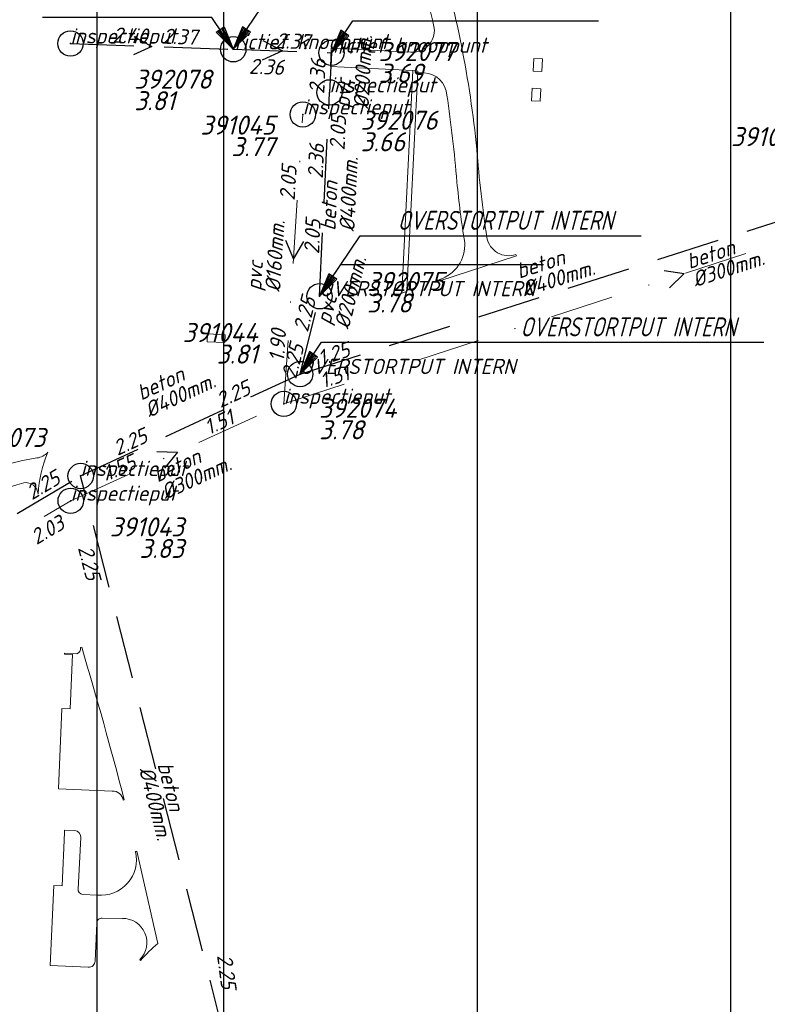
# Model space of a CAD drawing. Extents: x 148869 to 161638, y 453607 to 469810.
# Tile 349 of 656: x 155602 to 155661, y 461860 to 461938. Entities that reach past the tile are written whole.
import ezdxf
from ezdxf.enums import TextEntityAlignment as Align

# ---------------------------------------------------------------- set-up
doc = ezdxf.new("R2010")
doc.units = 0
doc.header["$PDMODE"] = 32
doc.header["$PDSIZE"] = 2
doc.linetypes.add('RI-HWA', pattern=[7.4, 5, -2.4])
doc.linetypes.add('RI-VWA', pattern=[11, 5, -3, 0, -3])
doc.layers.get('0').update_dxf_attribs({"linetype": 'CONTINUOUS'})
doc.layers.get('DEFPOINTS').update_dxf_attribs({"linetype": 'CONTINUOUS'})
for name, color, linetype in [('2022 hatch', 10, 'CONTINUOUS'), ('2024 hatch', 160, 'CONTINUOUS'), ('B-OI-AANPIJLING', 1, 'CONTINUOUS'), ('B-OI-AANPIJLING-niet meenemen', 252, 'CONTINUOUS'), ('B-OI-RI-BIJZONDERDERHEDEN-T18-niet meenemen', 252, 'CONTINUOUS'), ('B-OI-RI-BOB-T18-niet meenemen', 252, 'CONTINUOUS'), ('B-OI-RI-DIAMETER-T18-niet meenemen', 252, 'CONTINUOUS'), ('B-OI-RI-HWA-PUTDEKSELHOOGTE-T25-niet meenemen', 252, 'CONTINUOUS'), ('B-OI-RI-HWA-PUTNUMMER-T25-niet meenemen', 252, 'CONTINUOUS'), ('B-OI-RI-HWA_TRANSPORTLEIDING-G-niet meenemen', 252, 'RI-HWA'), ('B-OI-RI-MATERIAAL-T18-niet meenemen', 252, 'CONTINUOUS'), ('B-OI-RI-STROOMRICHTING-S-niet meenemen', 252, 'CONTINUOUS'), ('B-OI-RI-VWA_PUTDEKSELHOOGTE-T25-niet meenemen', 252, 'CONTINUOUS'), ('gs dwa', 252, 'CONTINUOUS'), ('gs rwa', 252, 'CONTINUOUS')]:
    doc.layers.add(name, color=color, linetype=linetype)
for name, color, linetype, lineweight in [('B-OI-RI-VWA_TRANSPORTLEIDING-G-niet meenemen', 252, 'RI-VWA', 18), ('B-RO-VH-VERHARDING_BEDRIJFSVLOERPLAAT-GV', 251, 'CONTINUOUS', 18), ('B-RO-VH-VERHARDING_STRAATBAKSTEEN-GV', 251, 'CONTINUOUS', 18)]:
    doc.layers.add(name, color=color, linetype=linetype, lineweight=lineweight)
doc.styles.add('iso15', font='ISO.shx', dxfattribs={"oblique": 15})
doc.styles.add('NLCS-ISO-M500-T18_CURSIEF', font='NLCS-ISO.ttf', dxfattribs={"oblique": 15, "height": 0.9})
doc.styles.add('NLCS-ISO-M750_CURSIEF', font='NLCS-ISO.ttf', dxfattribs={"oblique": 15})

# ---------------------------------------------------------------- blocks, each defined once
blk = doc.blocks.new('ACMAP_ANN_TEMPLATE_type knoop')
at = {"layer": 'DEFPOINTS', "style": 'NLCS-ISO-M500-T18_CURSIEF', "oblique": 15}
blk.add_attdef('type_knoop', (0, 0), '', height=1.2, dxfattribs=at)
blk = doc.blocks.new('ACMAP_ANN_TEMPLATE_diam')
at = {"color": 0, "linetype": 'ByBlock', "style": 'iso15', "oblique": 15}
blk.add_attdef('diam', (0.5, -1.3), '', height=1.2, dxfattribs=at)
blk = doc.blocks.new('ACMAP_ANN_TEMPLATE_mat')
at = {"color": 0, "linetype": 'ByBlock', "style": 'iso15', "oblique": 15}
blk.add_attdef('mat', (0.5, 0.2), '', height=1.2, dxfattribs=at)
blk = doc.blocks.new('ACMAP_ANN_TEMPLATE_nap-l')
at = {"color": 0, "linetype": 'ByBlock', "style": 'iso15', "oblique": 15}
blk.add_attdef('nap-l', (3.3, 0.2), '', height=1.2, dxfattribs=at)
blk = doc.blocks.new('ACMAP_ANN_TEMPLATE_nap-r')
at = {"color": 0, "linetype": 'ByBlock', "style": 'iso15', "oblique": 15}
blk.add_attdef('nap-r', text='', height=1.2, dxfattribs=at).set_placement((-4.1, 0.2), align=Align.RIGHT)
blk = doc.blocks.new('ACMAP_ANN_TEMPLATE_puth-dwa')
at = {"color": 0, "linetype": 'ByBlock', "style": 'iso15', "oblique": 15}
blk.add_attdef('puth-dwa', text='', height=1.5, dxfattribs=at).set_placement((2.7, 1), align=Align.RIGHT)
blk = doc.blocks.new('ACMAP_ANN_TEMPLATE_putnr-dwa')
at = {"color": 0, "linetype": 'ByBlock', "style": 'iso15', "oblique": 15}
blk.add_attdef('putnr-dwa', text='', height=1.5, dxfattribs=at).set_placement((2.7, 2.7), align=Align.RIGHT)
blk = doc.blocks.new('ACMAP_ANN_TEMPLATE_puth-rwa')
at = {"color": 0, "linetype": 'ByBlock', "style": 'iso15', "oblique": 15}
blk.add_attdef('puth-rwa', (-2.7, -4.4), '', height=1.5, dxfattribs=at)
blk = doc.blocks.new('ACMAP_ANN_TEMPLATE_putnr-rwa')
at = {"color": 0, "linetype": 'ByBlock', "style": 'iso15', "oblique": 15}
blk.add_attdef('putnr-rwa', (-2.7, -2.7), '', height=1.5, dxfattribs=at)

msp = doc.modelspace()

# ---------------------------------------------------------------- hatches: boundary and pattern name
at = {"layer": '2022 hatch'}
h = msp.add_hatch(dxfattribs=at)
h.set_pattern_fill('ANSI31', color=256, scale=19.992, angle=45)
h.set_pattern_definition([(90, (0, 0), (-19.992, 0), [])])
h.paths.add_polyline_path([(155957.388, 462199.724), (155824.598, 462339.47), (155809.402, 462364.77), (155712.061, 462492.349), (155741.324, 462534.936), (155724.447, 462653.497), (155647.562, 462844.836), (155571.032, 462835.784), (155539.498, 462940.928), (155214.406, 462860.043), (154975.035, 462800.215), (154771.747, 462639.509), (154795.059, 462617.836), (154687.68, 462525.32), (154739.275, 462359.608), (154777.217, 462294.152), (154815.258, 462238.263), (154900.318, 462169.47), (154928.549, 462144.027), (154992.389, 461993.67), (155064.085, 461959.845), (155069.754, 461944.783), (155080.623, 461929.02), (155099.543, 461841.435), (155124.54, 461788.653), (155176.213, 461747.526), (155253.101, 461670.144), (155301.179, 461625.416), (155386.96, 461536.3), (155426.743, 461562.755), (155670.404, 461472.539), (155778.97, 461514.91), (155823.821, 461578.908), (155914.942, 461739.532), (155884.36, 461781.396), (155900.671, 461812.327), (155940.194, 461941.246), (155946.895, 461971.718), (155993.497, 462030.178), (155993.118, 462149.221)])
at = {"layer": '2024 hatch'}
h = msp.add_hatch(dxfattribs=at)
h.set_pattern_fill('ANSI31', color=256, scale=29.988, angle=45)
h.set_pattern_definition([(90, (0, 0), (-29.988, 0), [])])
h.paths.add_polyline_path([(154831.694, 462220.786), (155444.64, 461906.596), (155731.699, 461985.627), (155857.303, 461818.438), (156014.781, 461601.834), (156060.402, 461536.419), (156081.902, 461465.462), (156157.242, 461082.374), (155797.145, 460855.732), (155567.09, 461168.914), (155534.07, 461230.342), (155509.317, 461273.713), (155475.227, 461315.96), (155413.292, 461389.046)])

# ---------------------------------------------------------------- linework, layer by layer
at = {"layer": 'B-OI-AANPIJLING', "color": 251, "flags": 128}
for points in [[(155618.49, 461935.713), (155617.127, 461937.056), (155617.762, 461937.483), (155618.49, 461935.713), (155617.657, 461937.412), (155617.551, 461937.341), (155618.49, 461935.713), (155617.339, 461937.199), (155617.233, 461937.128), (155618.49, 461935.713), (155616.806, 461938.221), (155603.446, 461938.221)], [(155626.229, 461935.44), (155627.592, 461936.783), (155626.957, 461937.21), (155626.229, 461935.44), (155627.062, 461937.139), (155627.168, 461937.068), (155626.229, 461935.44), (155627.38, 461936.926), (155627.486, 461936.855), (155626.229, 461935.44), (155627.913, 461937.948), (155641.273, 461937.948)], [(155625.292, 461916.239), (155626.655, 461917.582), (155626.02, 461918.009), (155625.292, 461916.239), (155626.125, 461917.938), (155626.231, 461917.867), (155625.292, 461916.239), (155626.443, 461917.725), (155626.549, 461917.654), (155625.292, 461916.239), (155626.976, 461918.747), (155642.959, 461918.747)], [(155623.759, 461910.106), (155625.122, 461911.449), (155624.487, 461911.876), (155623.759, 461910.106), (155624.592, 461911.805), (155624.698, 461911.734), (155623.759, 461910.106), (155624.91, 461911.592), (155625.016, 461911.521), (155623.759, 461910.106), (155625.443, 461912.614), (155641.503, 461912.614)]]:
    msp.add_lwpolyline(points, dxfattribs=at)
at = {"layer": 'B-OI-AANPIJLING-niet meenemen', "flags": 128}
for points in [[(155618.49, 461935.713), (155619.853, 461937.056), (155619.218, 461937.483), (155618.49, 461935.713), (155619.323, 461937.412), (155619.429, 461937.341), (155618.49, 461935.713), (155619.641, 461937.199), (155619.747, 461937.128), (155618.49, 461935.713), (155622.894, 461942.273), (155642.112, 461942.273)], [(155626.229, 461935.44), (155627.592, 461936.783), (155626.957, 461937.21), (155626.229, 461935.44), (155627.062, 461937.139), (155627.168, 461937.068), (155626.229, 461935.44), (155627.38, 461936.926), (155627.486, 461936.855), (155626.229, 461935.44), (155627.913, 461937.948), (155647.275, 461937.948)], [(155625.292, 461916.239), (155626.655, 461917.582), (155626.02, 461918.009), (155625.292, 461916.239), (155626.125, 461917.938), (155626.231, 461917.867), (155625.292, 461916.239), (155626.443, 461917.725), (155626.549, 461917.654), (155625.292, 461916.239), (155628.497, 461921.012), (155650.638, 461921.012)], [(155623.759, 461910.106), (155625.122, 461911.449), (155624.487, 461911.876), (155623.759, 461910.106), (155624.592, 461911.805), (155624.698, 461911.734), (155623.759, 461910.106), (155624.91, 461911.592), (155625.016, 461911.521), (155623.759, 461910.106), (155625.443, 461912.614), (155660.32, 461912.614)]]:
    msp.add_lwpolyline(points, dxfattribs=at)
at = {"layer": 'B-OI-RI-HWA_TRANSPORTLEIDING-G-niet meenemen'}
for p, q in [((155605.655, 461936.165), (155618.49, 461935.713)), ((155618.49, 461935.713), (155626.229, 461935.44)), ((155626.229, 461935.44), (155626.076, 461932.313)), ((155625.292, 461916.239), (155626.076, 461932.313)), ((155623.759, 461910.106), (155669.147, 461924.63)), ((155623.759, 461910.106), (155625.292, 461916.239)), ((155606.455, 461902.072), (155623.759, 461910.106)), ((155576, 461884), (155606.455, 461902.072)), ((155617.901, 461857.479), (155606.455, 461902.072))]:
    msp.add_line(p, q, dxfattribs=at)
at = {"layer": 'B-OI-RI-STROOMRICHTING-S-niet meenemen'}
for points in [[(155610.66, 461936.71), (155612.07, 461935.94), (155610.61, 461935.27)], [(155620.83, 461936.41), (155622.36, 461935.58), (155620.77, 461934.85)], [(155622.6, 461920.65), (155623.23, 461919.16), (155624.04, 461920.55)], [(155652.45, 461918.27), (155654.04, 461918.03), (155652.89, 461916.9)], [(155612.47, 461904), (155614.08, 461903.94), (155613.06, 461902.69)]]:
    msp.add_lwpolyline(points, dxfattribs=at)
at = {"layer": 'B-OI-RI-VWA_TRANSPORTLEIDING-G-niet meenemen'}
for p, q in [((155622.478, 461907.758), (155623.972, 461930.571)), ((155622.478, 461907.758), (155685.6, 461928.3)), ((155605.672, 461900.116), (155622.478, 461907.758)), ((155574.87, 461882.03), (155605.672, 461900.116))]:
    msp.add_line(p, q, dxfattribs=at)
at = {"layer": 'B-RO-VH-VERHARDING_BEDRIJFSVLOERPLAAT-GV', "flags": 128}
for points in [[(155642.809, 461933.959), (155642.857, 461934.946), (155642.174, 461934.979), (155642.13, 461933.992)], [(155633.04, 461933.896), (155633.05, 461933.996), (155632.652, 461934.033), (155631.768, 461916.489), (155632.206, 461916.636), (155632.175, 461916.732)], [(155642.696, 461931.607), (155642.744, 461932.599), (155642.057, 461932.632), (155642.014, 461931.64)], [(155616.421, 461912.657), (155617.815, 461912.588), (155617.845, 461913.207), (155616.452, 461913.277)]]:
    msp.add_lwpolyline(points, close=True, dxfattribs=at)
at = {"layer": 'B-RO-VH-VERHARDING_STRAATBAKSTEEN-GV'}
for points in [[(155631.489, 461947.64, -0.022791), (155634.335, 461937.371)], [(155637.69, 461927.811, 0.048579), (155634.465, 461944.054)], [(155634.335, 461937.371, -0.46281), (155632.491, 461935.477)], [(155633.532, 461933.865, -0.370161), (155635.332, 461932.099)], [(155635.332, 461932.099, -0.015618), (155636.123, 461925.258)], [(155638.489, 461920.858, -0.01884), (155637.69, 461927.811)], [(155636.123, 461925.258, 0.017187), (155636.733, 461920.483)], [(155636.733, 461920.483, -0.345559), (155634.751, 461917.56)], [(155640.774, 461919.535, -0.461738), (155638.489, 461920.858)], [(155603, 461903.494, 0.06704), (155596.56, 461901.542)], [(155603.871, 461903.946, -0.183682), (155603, 461903.494)], [(155603.101, 461900.651, -0.087385), (155603.871, 461903.946)], [(155593.754, 461897.973, -0.068937), (155601.968, 461901.533)], [(155601.968, 461901.533, -0.443162), (155603.101, 461900.651)], [(155606.448, 461888.549, -0.364806), (155606.154, 461888.056)], [(155609.89, 461876.539, 0.009301), (155606.538, 461888.576)], [(155608.941, 461877.231, -0.389078), (155609.805, 461876.517)], [(155606.463, 461873.565, 0.371533), (155606.001, 461874.131)], [(155610.785, 461872.468, -0.513866), (155607.757, 461869.033)], [(155606.618, 461869.089, -0.394809), (155606.246, 461869.53)], [(155607.723, 461866.814, -0.418188), (155608.141, 461867.221)], [(155609.744, 461867.197, -0.673712), (155611.113, 461863.951)], [(155611.186, 461863.888, -0.044), (155612.542, 461865.214)], [(155607.057, 461863.359, 0.449711), (155607.595, 461863.835)]]:
    msp.add_lwpolyline(points, format="xyb", dxfattribs=at)
at = {"layer": 'B-RO-VH-VERHARDING_STRAATBAKSTEEN-GV', "flags": 128}
for points in [[(155632.491, 461935.477), (155626.211, 461935.805), (155626.146, 461934.362), (155627.224, 461934.3), (155632.652, 461934.033), (155633.05, 461933.996), (155633.04, 461933.896), (155633.532, 461933.865)], [(155634.751, 461917.56), (155634.785, 461917.455), (155640.807, 461919.435), (155640.774, 461919.535)], [(155606.154, 461888.056), (155605.185, 461888.098), (155605.182, 461888.038), (155605.819, 461888.009), (155605.625, 461883.712), (155604.984, 461883.741), (155604.699, 461877.419)], [(155606.538, 461888.576), (155606.448, 461888.549)], [(155604.699, 461877.419), (155608.941, 461877.231)], [(155609.805, 461876.517), (155609.89, 461876.539)], [(155606.001, 461874.131), (155605.182, 461874.166), (155605.174, 461873.977), (155604.985, 461869.773), (155604.348, 461869.802), (155604.063, 461863.473), (155607.057, 461863.359)], [(155606.246, 461869.53), (155606.463, 461873.565)], [(155612.542, 461865.214), (155610.874, 461872.489), (155610.785, 461872.468)], [(155607.757, 461869.033), (155606.618, 461869.089)], [(155608.141, 461867.221), (155609.744, 461867.197)], [(155607.595, 461863.835), (155607.723, 461866.814)], [(155611.113, 461863.951), (155611.186, 461863.888)]]:
    msp.add_lwpolyline(points, dxfattribs=at)
at = {"layer": 'gs dwa'}
for p in [(155623.972, 461930.571), (155622.478, 461907.758), (155605.672, 461900.116)]:
    msp.add_point(p, dxfattribs=at)
at = {"layer": 'gs rwa'}
for p in [(155605.655, 461936.165), (155618.49, 461935.713), (155626.229, 461935.44), (155626.076, 461932.313), (155625.292, 461916.239), (155623.759, 461910.106), (155606.455, 461902.072)]:
    msp.add_point(p, dxfattribs=at)

# ---------------------------------------------------------------- block references
at = {"layer": 'B-OI-RI-BOB-T18-niet meenemen'}
ref = msp.add_blockref('ACMAP_ANN_TEMPLATE_nap-l', (155605.655, 461936.165), dxfattribs=dict(at, rotation=357.9830935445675))
ref.add_attrib('nap-l', '2.40', (155608.96, 461936.249), dxfattribs={"layer": '0', "color": 0, "linetype": 'ByBlock', "height": 1.2, "rotation": 357.98309, "style": 'NLCS-ISO-M750_CURSIEF', "oblique": 15})
ref = msp.add_blockref('ACMAP_ANN_TEMPLATE_nap-r', (155619.716, 461935.713), dxfattribs=dict(at, rotation=357.9830935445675))
ref.add_attrib('nap-r', '2.37', dxfattribs={"layer": '0', "color": 0, "linetype": 'ByBlock', "height": 1.2, "rotation": 357.98309, "style": 'NLCS-ISO-M750_CURSIEF', "oblique": 15}).set_placement((155615.626, 461936.057), align=Align.RIGHT)
ref = msp.add_blockref('ACMAP_ANN_TEMPLATE_nap-l', (155618.49, 461935.713), dxfattribs=dict(at, rotation=357.9796789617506))
ref.add_attrib('nap-l', '2.37', (155621.795, 461935.797), dxfattribs={"layer": '0', "color": 0, "linetype": 'ByBlock', "height": 1.2, "rotation": 357.97968, "style": 'NLCS-ISO-M750_CURSIEF', "oblique": 15})
ref = msp.add_blockref('ACMAP_ANN_TEMPLATE_nap-l', (155625.697, 461928.864), dxfattribs=dict(at, rotation=87.19882674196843))
ref.add_attrib('nap-l', '2.36', (155625.659, 461932.169), dxfattribs={"layer": '0', "color": 0, "linetype": 'ByBlock', "height": 1.2, "rotation": 87.19883, "style": 'NLCS-ISO-M750_CURSIEF', "oblique": 15})
ref = msp.add_blockref('ACMAP_ANN_TEMPLATE_nap-r', (155626.55, 461933.34), dxfattribs=dict(at, rotation=357.9796789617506))
ref.add_attrib('nap-r', '2.36', dxfattribs={"layer": '0', "color": 0, "linetype": 'ByBlock', "height": 1.2, "rotation": 357.97968, "style": 'NLCS-ISO-M750_CURSIEF', "oblique": 15}).set_placement((155622.46, 461933.684), align=Align.RIGHT)
ref = msp.add_blockref('ACMAP_ANN_TEMPLATE_nap-r', (155627.794, 461934.542), dxfattribs=dict(at, rotation=87.20764456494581))
ref.add_attrib('nap-r', '2.05', dxfattribs={"layer": '0', "color": 0, "linetype": 'ByBlock', "height": 1.2, "rotation": 87.20764, "style": 'NLCS-ISO-M750_CURSIEF', "oblique": 15}).set_placement((155627.395, 461930.456), align=Align.RIGHT)
ref = msp.add_blockref('ACMAP_ANN_TEMPLATE_nap-r', (155626.076, 461932.313), dxfattribs=dict(at, rotation=87.19882674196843))
ref.add_attrib('nap-r', '2.36', dxfattribs={"layer": '0', "color": 0, "linetype": 'ByBlock', "height": 1.2, "rotation": 87.19883, "style": 'NLCS-ISO-M750_CURSIEF', "oblique": 15}).set_placement((155625.676, 461928.228), align=Align.RIGHT)
ref = msp.add_blockref('ACMAP_ANN_TEMPLATE_nap-r', (155623.972, 461930.571), dxfattribs=dict(at, rotation=86.25310854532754))
ref.add_attrib('nap-r', '2.05', dxfattribs={"layer": '0', "color": 0, "linetype": 'ByBlock', "height": 1.2, "rotation": 86.25311, "style": 'NLCS-ISO-M750_CURSIEF', "oblique": 15}).set_placement((155623.504, 461926.493), align=Align.RIGHT)
ref = msp.add_blockref('ACMAP_ANN_TEMPLATE_nap-l', (155625.292, 461916.239), dxfattribs=dict(at, rotation=87.20764456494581))
ref.add_attrib('nap-l', '2.05', (155625.253, 461919.545), dxfattribs={"layer": '0', "color": 0, "linetype": 'ByBlock', "height": 1.2, "rotation": 87.20764, "style": 'NLCS-ISO-M750_CURSIEF', "oblique": 15})
ref = msp.add_blockref('ACMAP_ANN_TEMPLATE_nap-l', (155623.759, 461910.106), dxfattribs=dict(at, rotation=75.96595472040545))
ref.add_attrib('nap-l', '2.25', (155624.365, 461913.356), dxfattribs={"layer": '0', "color": 0, "linetype": 'ByBlock', "height": 1.2, "rotation": 75.96595, "style": 'NLCS-ISO-M750_CURSIEF', "oblique": 15})
ref = msp.add_blockref('ACMAP_ANN_TEMPLATE_nap-l', (155622.478, 461907.758), dxfattribs=dict(at, rotation=86.25310854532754))
ref.add_attrib('nap-l', '1.90', (155622.494, 461911.064), dxfattribs={"layer": '0', "color": 0, "linetype": 'ByBlock', "height": 1.2, "rotation": 86.25311, "style": 'NLCS-ISO-M750_CURSIEF', "oblique": 15})
ref = msp.add_blockref('ACMAP_ANN_TEMPLATE_nap-l', (155622.297, 461909.558), dxfattribs=dict(at, rotation=17.74448840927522))
ref.add_attrib('nap-l', '1.25', (155625.379, 461910.754), dxfattribs={"layer": '0', "color": 0, "linetype": 'ByBlock', "height": 1.2, "rotation": 17.74449, "style": 'NLCS-ISO-M750_CURSIEF', "oblique": 15})
ref = msp.add_blockref('ACMAP_ANN_TEMPLATE_nap-r', (155625.292, 461916.239), dxfattribs=dict(at, rotation=75.96595472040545))
ref.add_attrib('nap-r', '2.25', dxfattribs={"layer": '0', "color": 0, "linetype": 'ByBlock', "height": 1.2, "rotation": 75.96595, "style": 'NLCS-ISO-M750_CURSIEF', "oblique": 15}).set_placement((155624.104, 461912.31), align=Align.RIGHT)
ref = msp.add_blockref('ACMAP_ANN_TEMPLATE_nap-l', (155622.478, 461907.758), dxfattribs=dict(at, rotation=18.02661262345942))
ref.add_attrib('nap-l', '1.51', (155625.554, 461908.969), dxfattribs={"layer": '0', "color": 0, "linetype": 'ByBlock', "height": 1.2, "rotation": 18.02661, "style": 'NLCS-ISO-M750_CURSIEF', "oblique": 15})
ref = msp.add_blockref('ACMAP_ANN_TEMPLATE_nap-r', (155623.759, 461910.106), dxfattribs=dict(at, rotation=24.90476880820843))
ref.add_attrib('nap-r', '2.25', dxfattribs={"layer": '0', "color": 0, "linetype": 'ByBlock', "height": 1.2, "rotation": 24.90477, "style": 'NLCS-ISO-M750_CURSIEF', "oblique": 15}).set_placement((155619.956, 461908.561), align=Align.RIGHT)
ref = msp.add_blockref('ACMAP_ANN_TEMPLATE_nap-r', (155622.478, 461907.758), dxfattribs=dict(at, rotation=24.4521737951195))
ref.add_attrib('nap-r', '1.51', dxfattribs={"layer": '0', "color": 0, "linetype": 'ByBlock', "height": 1.2, "rotation": 24.45217, "style": 'NLCS-ISO-M750_CURSIEF', "oblique": 15}).set_placement((155618.663, 461906.243), align=Align.RIGHT)
ref = msp.add_blockref('ACMAP_ANN_TEMPLATE_nap-l', (155606.455, 461902.072), dxfattribs=dict(at, rotation=24.90476880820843))
ref.add_attrib('nap-l', '2.25', (155609.364, 461903.643), dxfattribs={"layer": '0', "color": 0, "linetype": 'ByBlock', "height": 1.2, "rotation": 24.90477, "style": 'NLCS-ISO-M750_CURSIEF', "oblique": 15})
ref = msp.add_blockref('ACMAP_ANN_TEMPLATE_nap-l', (155605.672, 461900.116), dxfattribs=dict(at, rotation=24.4521737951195))
ref.add_attrib('nap-l', '1.55', (155608.593, 461901.664), dxfattribs={"layer": '0', "color": 0, "linetype": 'ByBlock', "height": 1.2, "rotation": 24.45217, "style": 'NLCS-ISO-M750_CURSIEF', "oblique": 15})
ref = msp.add_blockref('ACMAP_ANN_TEMPLATE_nap-r', (155608.591, 461903.459), dxfattribs=dict(at, rotation=30.68489787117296))
ref.add_attrib('nap-r', '2.25', dxfattribs={"layer": '0', "color": 0, "linetype": 'ByBlock', "height": 1.2, "rotation": 30.6849, "style": 'NLCS-ISO-M750_CURSIEF', "oblique": 15}).set_placement((155604.963, 461901.539), align=Align.RIGHT)
ref = msp.add_blockref('ACMAP_ANN_TEMPLATE_nap-r', (155608.941, 461899.89), dxfattribs=dict(at, rotation=30.42016335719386))
ref.add_attrib('nap-r', '2.03', dxfattribs={"layer": '0', "color": 0, "linetype": 'ByBlock', "height": 1.2, "rotation": 30.42016, "style": 'NLCS-ISO-M750_CURSIEF', "oblique": 15}).set_placement((155605.304, 461897.986), align=Align.RIGHT)
ref = msp.add_blockref('ACMAP_ANN_TEMPLATE_nap-r', (155607.737, 461889.745), dxfattribs=dict(at, rotation=284.3957371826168))
ref.add_attrib('nap-r', '2.25', dxfattribs={"layer": '0', "color": 0, "linetype": 'ByBlock', "height": 1.2, "rotation": 284.39574, "style": 'NLCS-ISO-M750_CURSIEF', "oblique": 15}).set_placement((155606.911, 461893.766), align=Align.RIGHT)
ref = msp.add_blockref('ACMAP_ANN_TEMPLATE_nap-r', (155617.901, 461857.479), dxfattribs=dict(at, rotation=277.5521606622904))
ref.add_attrib('nap-r', '2.25', dxfattribs={"layer": '0', "color": 0, "linetype": 'ByBlock', "height": 1.2, "rotation": 277.55216, "style": 'NLCS-ISO-M750_CURSIEF', "oblique": 15}).set_placement((155617.56, 461861.57), align=Align.RIGHT)
at = {"layer": 'B-OI-RI-DIAMETER-T18-niet meenemen'}
ref = msp.add_blockref('ACMAP_ANN_TEMPLATE_diam', (155627.839, 461930.559), dxfattribs=dict(at, rotation=87.19882674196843))
ref.add_attrib('diam', '%%c200mm.', (155629.162, 461930.995), dxfattribs={"layer": '0', "color": 0, "linetype": 'ByBlock', "height": 1.2, "rotation": 87.19883, "style": 'NLCS-ISO-M750_CURSIEF', "oblique": 15})
ref = msp.add_blockref('ACMAP_ANN_TEMPLATE_diam', (155626.715, 461920.877), dxfattribs=dict(at, rotation=87.20764456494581))
ref.add_attrib('diam', '%%c400mm.', (155628.038, 461921.313), dxfattribs={"layer": '0', "color": 0, "linetype": 'ByBlock', "height": 1.2, "rotation": 87.20764, "style": 'NLCS-ISO-M750_CURSIEF', "oblique": 15})
ref = msp.add_blockref('ACMAP_ANN_TEMPLATE_diam', (155620.851, 461916.139), dxfattribs=dict(at, rotation=86.25310854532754))
ref.add_attrib('diam', '%%c160mm.', (155622.181, 461916.553), dxfattribs={"layer": '0', "color": 0, "linetype": 'ByBlock', "height": 1.2, "rotation": 86.25311, "style": 'NLCS-ISO-M750_CURSIEF', "oblique": 15})
ref = msp.add_blockref('ACMAP_ANN_TEMPLATE_diam', (155626.209, 461913.419), dxfattribs=dict(at, rotation=75.96595472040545))
ref.add_attrib('diam', '%%c200mm.', (155627.592, 461913.588), dxfattribs={"layer": '0', "color": 0, "linetype": 'ByBlock', "height": 1.2, "rotation": 75.96595, "style": 'NLCS-ISO-M750_CURSIEF', "oblique": 15})
ref = msp.add_blockref('ACMAP_ANN_TEMPLATE_diam', (155654.039, 461918.029), dxfattribs=dict(at, rotation=18.02661262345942))
ref.add_attrib('diam', '%%c300mm.', (155654.917, 461916.948), dxfattribs={"layer": '0', "color": 0, "linetype": 'ByBlock', "height": 1.2, "rotation": 18.02661, "style": 'NLCS-ISO-M750_CURSIEF', "oblique": 15})
ref = msp.add_blockref('ACMAP_ANN_TEMPLATE_diam', (155640.614, 461917.274), dxfattribs=dict(at, rotation=17.74448840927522))
ref.add_attrib('diam', '%%c400mm.', (155641.486, 461916.188), dxfattribs={"layer": '0', "color": 0, "linetype": 'ByBlock', "height": 1.2, "rotation": 17.74449, "style": 'NLCS-ISO-M750_CURSIEF', "oblique": 15})
ref = msp.add_blockref('ACMAP_ANN_TEMPLATE_diam', (155610.861, 461907.615), dxfattribs=dict(at, rotation=24.90476880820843))
ref.add_attrib('diam', '%%c400mm.', (155611.862, 461906.647), dxfattribs={"layer": '0', "color": 0, "linetype": 'ByBlock', "height": 1.2, "rotation": 24.90477, "style": 'NLCS-ISO-M750_CURSIEF', "oblique": 15})
ref = msp.add_blockref('ACMAP_ANN_TEMPLATE_diam', (155612.145, 461901.161), dxfattribs=dict(at, rotation=24.4521737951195))
ref.add_attrib('diam', '%%c300mm.', (155613.138, 461900.184), dxfattribs={"layer": '0', "color": 0, "linetype": 'ByBlock', "height": 1.2, "rotation": 24.45217, "style": 'NLCS-ISO-M750_CURSIEF', "oblique": 15})
ref = msp.add_blockref('ACMAP_ANN_TEMPLATE_diam', (155612.178, 461879.775), dxfattribs=dict(at, rotation=284.3957371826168))
ref.add_attrib('diam', '%%c400mm.', (155611.043, 461878.968), dxfattribs={"layer": '0', "color": 0, "linetype": 'ByBlock', "height": 1.2, "rotation": 284.39574, "style": 'NLCS-ISO-M750_CURSIEF', "oblique": 15})
at = {"layer": 'B-OI-RI-HWA-PUTDEKSELHOOGTE-T25-niet meenemen'}
ref = msp.add_blockref('ACMAP_ANN_TEMPLATE_puth-rwa', (155632.648, 461937.482), dxfattribs=at)
ref.add_attrib('puth-rwa', '3.69', (155629.948, 461933.082), dxfattribs={"layer": '0', "color": 0, "linetype": 'ByBlock', "height": 1.5, "style": 'NLCS-ISO-M750_CURSIEF', "oblique": 15})
ref = msp.add_blockref('ACMAP_ANN_TEMPLATE_puth-rwa', (155613.38, 461935.304), dxfattribs=at)
ref.add_attrib('puth-rwa', '3.81', (155610.68, 461930.904), dxfattribs={"layer": '0', "color": 0, "linetype": 'ByBlock', "height": 1.5, "style": 'NLCS-ISO-M750_CURSIEF', "oblique": 15})
ref = msp.add_blockref('ACMAP_ANN_TEMPLATE_puth-rwa', (155631.228, 461932.068), dxfattribs=at)
ref.add_attrib('puth-rwa', '3.66', (155628.528, 461927.668), dxfattribs={"layer": '0', "color": 0, "linetype": 'ByBlock', "height": 1.5, "style": 'NLCS-ISO-M750_CURSIEF', "oblique": 15})
ref = msp.add_blockref('ACMAP_ANN_TEMPLATE_puth-rwa', (155631.739, 461919.357), dxfattribs=at)
ref.add_attrib('puth-rwa', '3.78', (155629.039, 461914.957), dxfattribs={"layer": '0', "color": 0, "linetype": 'ByBlock', "height": 1.5, "style": 'NLCS-ISO-M750_CURSIEF', "oblique": 15})
ref = msp.add_blockref('ACMAP_ANN_TEMPLATE_puth-rwa', (155627.962, 461909.365), dxfattribs=at)
ref.add_attrib('puth-rwa', '3.78', (155625.262, 461904.965), dxfattribs={"layer": '0', "color": 0, "linetype": 'ByBlock', "height": 1.5, "style": 'NLCS-ISO-M750_CURSIEF', "oblique": 15})
at = {"layer": 'B-OI-RI-HWA-PUTNUMMER-T25-niet meenemen'}
ref = msp.add_blockref('ACMAP_ANN_TEMPLATE_putnr-rwa', (155632.648, 461937.482), dxfattribs=at)
ref.add_attrib('putnr-rwa', '392077', (155629.948, 461934.782), dxfattribs={"layer": '0', "color": 0, "linetype": 'ByBlock', "height": 1.5, "style": 'NLCS-ISO-M750_CURSIEF', "oblique": 15})
ref = msp.add_blockref('ACMAP_ANN_TEMPLATE_putnr-rwa', (155613.38, 461935.304), dxfattribs=at)
ref.add_attrib('putnr-rwa', '392078', (155610.68, 461932.604), dxfattribs={"layer": '0', "color": 0, "linetype": 'ByBlock', "height": 1.5, "style": 'NLCS-ISO-M750_CURSIEF', "oblique": 15})
ref = msp.add_blockref('ACMAP_ANN_TEMPLATE_putnr-rwa', (155631.228, 461932.068), dxfattribs=at)
ref.add_attrib('putnr-rwa', '392076', (155628.528, 461929.368), dxfattribs={"layer": '0', "color": 0, "linetype": 'ByBlock', "height": 1.5, "style": 'NLCS-ISO-M750_CURSIEF', "oblique": 15})
ref = msp.add_blockref('ACMAP_ANN_TEMPLATE_putnr-rwa', (155631.739, 461919.357), dxfattribs=at)
ref.add_attrib('putnr-rwa', '392075', (155629.039, 461916.657), dxfattribs={"layer": '0', "color": 0, "linetype": 'ByBlock', "height": 1.5, "style": 'NLCS-ISO-M750_CURSIEF', "oblique": 15})
ref = msp.add_blockref('ACMAP_ANN_TEMPLATE_putnr-rwa', (155627.962, 461909.365), dxfattribs=at)
ref.add_attrib('putnr-rwa', '392074', (155625.262, 461906.665), dxfattribs={"layer": '0', "color": 0, "linetype": 'ByBlock', "height": 1.5, "style": 'NLCS-ISO-M750_CURSIEF', "oblique": 15})
ref = msp.add_blockref('ACMAP_ANN_TEMPLATE_putnr-rwa', (155600.357, 461907.059), dxfattribs=at)
ref.add_attrib('putnr-rwa', '392073', (155597.657, 461904.359), dxfattribs={"layer": '0', "color": 0, "linetype": 'ByBlock', "height": 1.5, "style": 'NLCS-ISO-M750_CURSIEF', "oblique": 15})
at = {"layer": 'B-OI-RI-MATERIAAL-T18-niet meenemen'}
ref = msp.add_blockref('ACMAP_ANN_TEMPLATE_mat', (155627.839, 461930.559), dxfattribs=dict(at, rotation=87.19882674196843))
ref.add_attrib('mat', 'pvc', (155627.664, 461931.068), dxfattribs={"layer": '0', "color": 0, "linetype": 'ByBlock', "height": 1.2, "rotation": 87.19883, "style": 'NLCS-ISO-M750_CURSIEF', "oblique": 15})
ref = msp.add_blockref('ACMAP_ANN_TEMPLATE_mat', (155626.715, 461920.877), dxfattribs=dict(at, rotation=87.20764456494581))
ref.add_attrib('mat', 'beton', (155626.54, 461921.386), dxfattribs={"layer": '0', "color": 0, "linetype": 'ByBlock', "height": 1.2, "rotation": 87.20764, "style": 'NLCS-ISO-M750_CURSIEF', "oblique": 15})
ref = msp.add_blockref('ACMAP_ANN_TEMPLATE_mat', (155654.039, 461918.029), dxfattribs=dict(at, rotation=18.02661262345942))
ref.add_attrib('mat', 'beton', (155654.453, 461918.374), dxfattribs={"layer": '0', "color": 0, "linetype": 'ByBlock', "height": 1.2, "rotation": 18.02661, "style": 'NLCS-ISO-M750_CURSIEF', "oblique": 15})
ref = msp.add_blockref('ACMAP_ANN_TEMPLATE_mat', (155640.614, 461917.274), dxfattribs=dict(at, rotation=17.74448840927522))
ref.add_attrib('mat', 'beton', (155641.029, 461917.617), dxfattribs={"layer": '0', "color": 0, "linetype": 'ByBlock', "height": 1.2, "rotation": 17.74449, "style": 'NLCS-ISO-M750_CURSIEF', "oblique": 15})
ref = msp.add_blockref('ACMAP_ANN_TEMPLATE_mat', (155620.851, 461916.139), dxfattribs=dict(at, rotation=86.25310854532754))
ref.add_attrib('mat', 'pvc', (155620.685, 461916.651), dxfattribs={"layer": '0', "color": 0, "linetype": 'ByBlock', "height": 1.2, "rotation": 86.25311, "style": 'NLCS-ISO-M750_CURSIEF', "oblique": 15})
ref = msp.add_blockref('ACMAP_ANN_TEMPLATE_mat', (155626.209, 461913.419), dxfattribs=dict(at, rotation=75.96595472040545))
ref.add_attrib('mat', 'pvc', (155626.136, 461913.952), dxfattribs={"layer": '0', "color": 0, "linetype": 'ByBlock', "height": 1.2, "rotation": 75.96595, "style": 'NLCS-ISO-M750_CURSIEF', "oblique": 15})
ref = msp.add_blockref('ACMAP_ANN_TEMPLATE_mat', (155610.861, 461907.615), dxfattribs=dict(at, rotation=24.90476880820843))
ref.add_attrib('mat', 'beton', (155611.231, 461908.007), dxfattribs={"layer": '0', "color": 0, "linetype": 'ByBlock', "height": 1.2, "rotation": 24.90477, "style": 'NLCS-ISO-M750_CURSIEF', "oblique": 15})
ref = msp.add_blockref('ACMAP_ANN_TEMPLATE_mat', (155612.145, 461901.161), dxfattribs=dict(at, rotation=24.4521737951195))
ref.add_attrib('mat', 'beton', (155612.517, 461901.55), dxfattribs={"layer": '0', "color": 0, "linetype": 'ByBlock', "height": 1.2, "rotation": 24.45217, "style": 'NLCS-ISO-M750_CURSIEF', "oblique": 15})
ref = msp.add_blockref('ACMAP_ANN_TEMPLATE_mat', (155612.178, 461879.775), dxfattribs=dict(at, rotation=284.3957371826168))
ref.add_attrib('mat', 'beton', (155612.496, 461879.341), dxfattribs={"layer": '0', "color": 0, "linetype": 'ByBlock', "height": 1.2, "rotation": 284.39574, "style": 'NLCS-ISO-M750_CURSIEF', "oblique": 15})
at = {"layer": 'B-OI-RI-VWA_PUTDEKSELHOOGTE-T25-niet meenemen'}
ref = msp.add_blockref('ACMAP_ANN_TEMPLATE_putnr-dwa', (155619.066, 461926.282), dxfattribs=at)
ref.add_attrib('putnr-dwa', '391045', dxfattribs={"layer": '0', "color": 0, "linetype": 'ByBlock', "height": 1.5, "style": 'NLCS-ISO-M750_CURSIEF', "oblique": 15}).set_placement((155621.766, 461928.982), align=Align.RIGHT)
ref = msp.add_blockref('ACMAP_ANN_TEMPLATE_putnr-dwa', (155661.883, 461925.374), dxfattribs=at)
ref.add_attrib('putnr-dwa', '391047a', dxfattribs={"layer": '0', "color": 0, "linetype": 'ByBlock', "height": 1.5, "style": 'NLCS-ISO-M750_CURSIEF', "oblique": 15}).set_placement((155664.583, 461928.074), align=Align.RIGHT)
ref = msp.add_blockref('ACMAP_ANN_TEMPLATE_puth-dwa', (155619.066, 461926.282), dxfattribs=at)
ref.add_attrib('puth-dwa', '3.77', dxfattribs={"layer": '0', "color": 0, "linetype": 'ByBlock', "height": 1.5, "style": 'NLCS-ISO-M750_CURSIEF', "oblique": 15}).set_placement((155621.766, 461927.282), align=Align.RIGHT)
ref = msp.add_blockref('ACMAP_ANN_TEMPLATE_putnr-dwa', (155617.715, 461909.932), dxfattribs=at)
ref.add_attrib('putnr-dwa', '391044', dxfattribs={"layer": '0', "color": 0, "linetype": 'ByBlock', "height": 1.5, "style": 'NLCS-ISO-M750_CURSIEF', "oblique": 15}).set_placement((155620.415, 461912.632), align=Align.RIGHT)
ref = msp.add_blockref('ACMAP_ANN_TEMPLATE_puth-dwa', (155617.715, 461909.932), dxfattribs=at)
ref.add_attrib('puth-dwa', '3.81', dxfattribs={"layer": '0', "color": 0, "linetype": 'ByBlock', "height": 1.5, "style": 'NLCS-ISO-M750_CURSIEF', "oblique": 15}).set_placement((155620.415, 461910.932), align=Align.RIGHT)
ref = msp.add_blockref('ACMAP_ANN_TEMPLATE_putnr-dwa', (155611.898, 461894.612), dxfattribs=at)
ref.add_attrib('putnr-dwa', '391043', dxfattribs={"layer": '0', "color": 0, "linetype": 'ByBlock', "height": 1.5, "style": 'NLCS-ISO-M750_CURSIEF', "oblique": 15}).set_placement((155614.598, 461897.312), align=Align.RIGHT)
ref = msp.add_blockref('ACMAP_ANN_TEMPLATE_puth-dwa', (155611.898, 461894.612), dxfattribs=at)
ref.add_attrib('puth-dwa', '3.83', dxfattribs={"layer": '0', "color": 0, "linetype": 'ByBlock', "height": 1.5, "style": 'NLCS-ISO-M750_CURSIEF', "oblique": 15}).set_placement((155614.598, 461895.612), align=Align.RIGHT)
at = {"layer": 'DEFPOINTS'}
for p, values in [((155605.655, 461936.165), {'type_knoop': 'inspectieput'}), ((155618.49, 461935.713), {'type_knoop': 'fictief knooppunt'}), ((155626.229, 461935.44), {'type_knoop': 'fictief knooppunt'}), ((155626.076, 461932.313), {'type_knoop': 'inspectieput'}), ((155623.972, 461930.571), {'type_knoop': 'inspectieput'}), ((155625.292, 461916.239), {'type_knoop': 'OVERSTORTPUT INTERN'}), ((155623.759, 461910.106), {'type_knoop': 'OVERSTORTPUT INTERN'}), ((155622.478, 461907.758), {'type_knoop': 'inspectieput'}), ((155606.455, 461902.072), {'type_knoop': 'inspectieput'}), ((155605.672, 461900.116), {'type_knoop': 'inspectieput'})]:
    msp.add_blockref('ACMAP_ANN_TEMPLATE_type knoop', p, dxfattribs=at).add_auto_attribs(values)

# ---------------------------------------------------------------- texts
at = {"layer": 'B-OI-RI-BIJZONDERDERHEDEN-T18-niet meenemen', "style": 'NLCS-ISO-M750_CURSIEF', "oblique": 15, "width": 0.8}
for p in [(155631.45, 461921.474), (155641.132, 461913.076)]:
    msp.add_text('OVERSTORTPUT INTERN', height=1.5, dxfattribs=at).set_placement(p)

doc.saveas('drawing.dxf')
